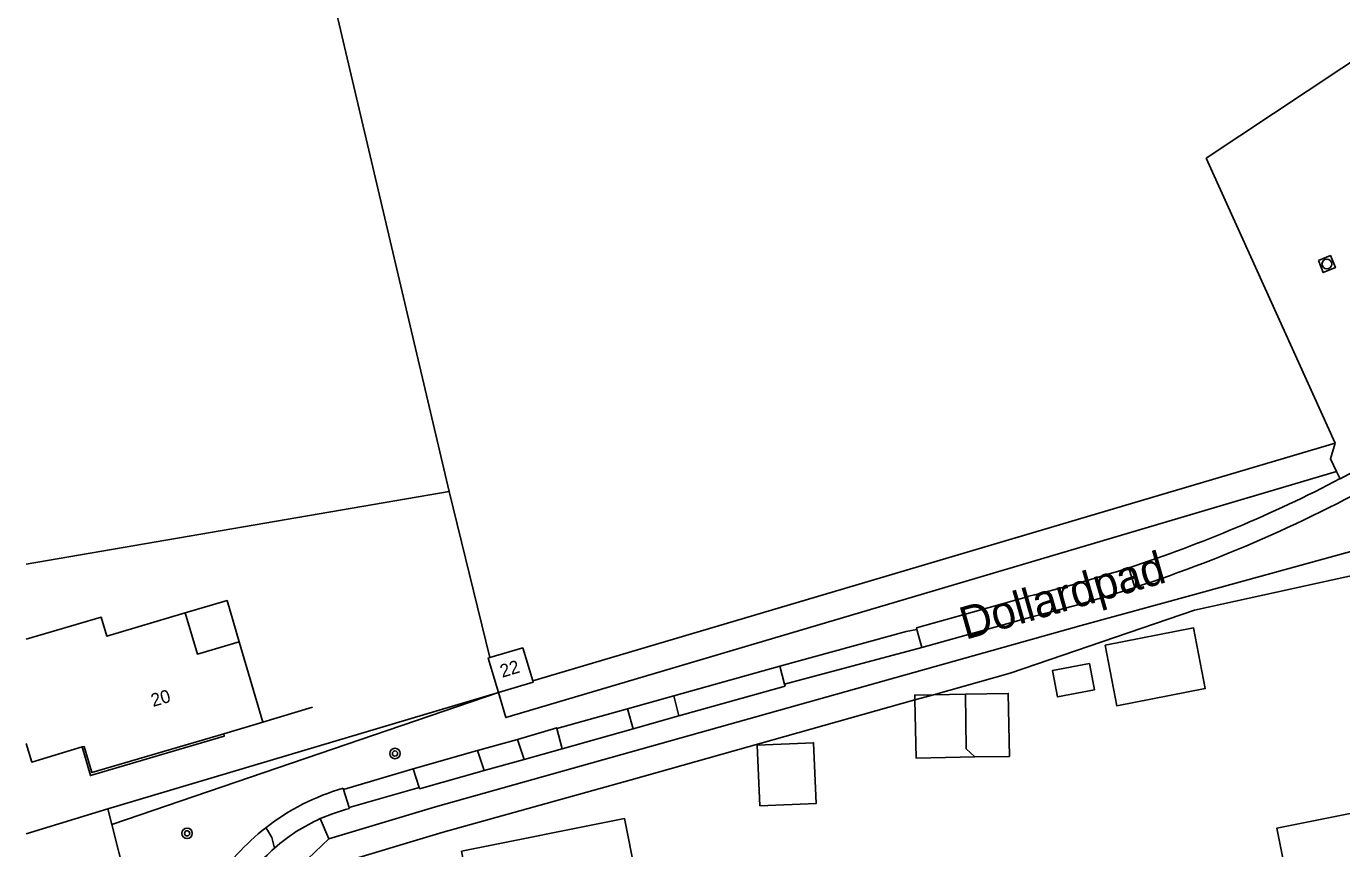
# Model space of a CAD drawing. Extents: x 131000 to 133013, y 393000 to 396501.
# Drawn here: x 131000 to 131101, y 396329.7 to 396392.9 of the extents above; entities that cross this region are included whole.
import ezdxf

# ---------------------------------------------------------------- set-up
doc = ezdxf.new("R2010")
doc.units = 0
for name, color, linetype in [('gg-afsc-erfafscheiding', 7, 'Continuous'), ('gg-afsc-hekwerk', 7, 'Continuous'), ('gg-afsc-muur', 7, 'Continuous'), ('gg-anno-huisnummerreeks BGT', 7, 'Continuous'), ('gg-anno-openbare ruimte label', 7, 'Continuous'), ('gg-bbg-gedigitaliseerde bijgebouw', 7, 'Continuous'), ('gg-bbg-hoofdgebouw', 7, 'Continuous'), ('gg-bbg-luifel en loopbrug', 7, 'Continuous'), ('gg-bbg-onder overbouw', 7, 'Continuous'), ('gg-bbg-pand overbouw', 7, 'Continuous'), ('gg-knt-verharding', 7, 'Continuous'), ('gt-grn-groengrens', 7, 'Continuous'), ('gt-grn-vlakafsluiter', 7, 'Continuous'), ('gt-grn-weggrens revisie', 7, 'Continuous'), ('gt-symb-boom', 7, 'Continuous'), ('gt-symb-rioolschacht', 7, 'Continuous')]:
    doc.layers.add(name, color=color, linetype=linetype)

# ---------------------------------------------------------------- blocks, each defined once
blk = doc.blocks.new('gt0-RS')
at = {"layer": 'gt-symb-rioolschacht'}
blk.add_lwpolyline([(-0.5, -0.5), (0.5, -0.5), (0.5, 0.5), (-0.5, 0.5)], close=True, dxfattribs=at)
blk.add_circle((0, 0), 0.375, dxfattribs=at)
blk = doc.blocks.new('gt0-BOOM')
at = {"layer": 'gt-symb-boom'}
for radius in [0.4, 0.2]:
    blk.add_circle((0, 0), radius, dxfattribs=at)

msp = doc.modelspace()

# ---------------------------------------------------------------- linework, layer by layer
at = {"layer": 'gg-afsc-erfafscheiding'}
for p, q in [((131046.45, 396335.01), (131068.26, 396341.13)), ((131068.26, 396341.13), (131069.69, 396341.53))]:
    msp.add_line(p, q, dxfattribs=at)
msp.add_lwpolyline([(131104.42, 396351.24), (131089.74, 396348.02), (131075.58, 396343.18), (131069.69, 396341.53)], dxfattribs=at)
at = {"layer": 'gg-afsc-hekwerk'}
for p, q in [((131090.62, 396382.74), (131100.55, 396360.84)), ((131100.55, 396360.84), (131038.9, 396342.6)), ((131000, 396351.55), (131032.48, 396357.14)), ((131035.6, 396344.38), (131032.48, 396357.14)), ((131032.02, 396330.97), (131046.45, 396335.01))]:
    msp.add_line(p, q, dxfattribs=at)
for points in [[(131160.58, 396422.66), (131123.39, 396397.99), (131108.81, 396394.79), (131090.62, 396382.74)], [(131032.02, 396330.97), (131023.75, 396328.51), (131021.29, 396327.2), (131019.26, 396325.27), (131017.88, 396322.8), (131017.22, 396320.05), (131017.38, 396317.28), (131017.93, 396314.31), (131021.46, 396296.44)]]:
    msp.add_lwpolyline(points, dxfattribs=at)
at = {"layer": 'gg-afsc-muur'}
msp.add_line((131018.16, 396339.43), (131021.98, 396340.57), dxfattribs=at)
at = {"layer": 'gg-bbg-gedigitaliseerde bijgebouw'}
for points in [[(131072.87, 396336.76), (131075.51, 396336.8), (131075.42, 396341.63), (131072.13, 396341.57)], [(131072.87, 396336.76), (131072.2, 396337.39), (131072.13, 396341.57)], [(131056.34, 396332.99), (131056.14, 396337.67), (131060.47, 396337.85), (131060.67, 396333.17), (131056.34, 396332.99)], [(131033.43, 396329.51), (131034.26, 396325.41), (131046.78, 396327.92), (131045.95, 396332.03), (131033.43, 396329.51)]]:
    msp.add_lwpolyline(points, dxfattribs=at)
at = {"layer": 'gg-bbg-hoofdgebouw'}
for p, q in [((131018.16, 396339.43), (131016.35, 396345.59)), ((131015.16, 396338.54), (131018.16, 396339.43))]:
    msp.add_line(p, q, dxfattribs=at)
for points in [[(131000, 396345.79), (131005.76, 396347.48), (131006.18, 396346.04), (131012.21, 396347.82)], [(131016.35, 396345.59), (131013.14, 396344.65), (131012.21, 396347.82)], [(131038.9, 396342.6), (131038.13, 396345.13), (131035.6, 396344.38)], [(131036.27, 396341.7), (131035.48, 396344.35), (131035.6, 396344.38)], [(131038.9, 396342.6), (131038.93, 396342.51), (131036.27, 396341.7)], [(131000, 396337.8), (131000.42, 396336.36), (131004.28, 396337.52)], [(131103.93, 396312.38), (131099.99, 396311.6), (131097.92, 396321.94), (131101.36, 396322.63), (131100.67, 396326.06), (131097.24, 396325.38), (131096.05, 396331.28), (131104.89, 396333.05), (131106.07, 396327.14), (131102.74, 396326.48), (131103.42, 396323.03), (131106.76, 396323.7), (131108.56, 396314.64)]]:
    msp.add_lwpolyline(points, dxfattribs=at)
at = {"layer": 'gg-bbg-luifel en loopbrug'}
msp.add_line((131072.13, 396341.57), (131069.69, 396341.53), dxfattribs=at)
for points in [[(131016.35, 396345.59), (131015.42, 396348.76), (131012.21, 396347.82)], [(131082.86, 396345.35), (131083.76, 396340.69), (131090.56, 396342), (131089.66, 396346.66), (131082.86, 396345.35)], [(131081.66, 396343.94), (131082.05, 396341.91), (131079.21, 396341.37), (131078.83, 396343.4), (131081.66, 396343.94)], [(131069.69, 396341.53), (131068.25, 396341.5), (131068.26, 396341.13)], [(131068.26, 396341.13), (131068.34, 396336.67), (131072.87, 396336.76)]]:
    msp.add_lwpolyline(points, dxfattribs=at)
at = {"layer": 'gg-bbg-onder overbouw'}
msp.add_lwpolyline([(131015.16, 396338.54), (131005.04, 396335.55), (131004.44, 396337.55), (131004.28, 396337.52)], dxfattribs=at)
at = {"layer": 'gg-bbg-pand overbouw'}
msp.add_lwpolyline([(131015.16, 396338.54), (131015.21, 396338.36), (131004.93, 396335.33), (131004.28, 396337.52)], dxfattribs=at)
at = {"layer": 'gg-knt-verharding'}
for p, q in [((131068.37, 396346.67), (131076.98, 396349.08)), ((131077.35, 396347.55), (131068.8, 396345.15)), ((131068.37, 396346.67), (131068.41, 396346.55)), ((131068.8, 396345.15), (131068.41, 396346.55)), ((131058.23, 396342.35), (131068.8, 396345.15)), ((131049.73, 396341.46), (131057.87, 396343.73)), ((131057.87, 396343.73), (131058.23, 396342.35)), ((131058.28, 396342.19), (131050.13, 396339.91)), ((131058.23, 396342.35), (131058.28, 396342.19)), ((131049.73, 396341.46), (131046.17, 396340.46)), ((131050.13, 396339.91), (131049.73, 396341.46)), ((131040.76, 396338.95), (131046.17, 396340.46)), ((131046.17, 396340.46), (131046.62, 396338.92)), ((131046.62, 396338.92), (131050.13, 396339.91)), ((131034.66, 396337.24), (131037.74, 396338.1)), ((131037.74, 396338.1), (131038.23, 396336.57)), ((131041.17, 396337.39), (131040.76, 396338.95)), ((131046.62, 396338.92), (131041.17, 396337.39)), ((131029.71, 396335.85), (131034.66, 396337.24)), ((131041.17, 396337.39), (131038.23, 396336.57)), ((131038.23, 396336.57), (131035.17, 396335.71)), ((131024.36, 396334.26), (131029.71, 396335.85)), ((131029.71, 396335.85), (131030.18, 396334.41)), ((131035.17, 396335.71), (131030.21, 396334.31)), ((131024.36, 396334.26), (131024.33, 396334.35)), ((131024.8, 396332.87), (131024.36, 396334.26)), ((131030.18, 396334.41), (131024.8, 396332.87)), ((131030.18, 396334.41), (131030.21, 396334.31)), ((131000, 396330.86), (131006.26, 396332.76)), ((131006.56, 396331.57), (131006.26, 396332.76)), ((131024.8, 396332.87), (131024.82, 396332.8)), ((131007.77, 396326.89), (131006.56, 396331.57))]:
    msp.add_line(p, q, dxfattribs=at)
for points in [[(131109.9, 396363.24), (131104.79, 396360.24), (131102.87, 396359.16), (131100.93, 396358.12)], [(131068.41, 396346.55), (131067.59, 396346.38), (131057.87, 396343.73)], [(131040.76, 396338.95), (131040.75, 396339), (131037.74, 396338.1)], [(131024.82, 396332.8), (131024.51, 396332.71), (131023.53, 396332.4), (131022.58, 396332.02)]]:
    msp.add_lwpolyline(points, dxfattribs=at)
for centre, radius, start, end in [((131051.79, 396452.16), 107.69, 288.0468, 299.9713), ((131051.76, 396452.22), 106.17, 288.0711, 297.5899), ((131051.66, 396452.6), 106.56, 283.7407, 288.0559), ((131051.8, 396452.08), 107.61, 283.7342, 288.0517), ((131029.16, 396317.53), 17.5, 106.0172, 127.9742), ((131028.3, 396319.24), 14, 114.1053, 131.2663), ((131029.17, 396317.52), 17.51, 127.9836, 147.6008), ((131028.3, 396319.23), 14, 131.2755, 148.3585)]:
    msp.add_arc(centre, radius, start, end, dxfattribs=at)
at = {"layer": 'gt-grn-groengrens'}
for p, q in [((131100.93, 396358.12), (131100.65, 396358.68)), ((131006.26, 396332.76), (131036.27, 396341.7)), ((131022.58, 396332.02), (131023.23, 396330.48))]:
    msp.add_line(p, q, dxfattribs=at)
for points in [[(131100.55, 396360.84), (131100.17, 396359.64), (131100.65, 396358.68)], [(131100.65, 396358.68), (131036.83, 396339.78), (131036.27, 396341.7)], [(131114.23, 396352.27), (131112.64, 396352.68), (131112.22, 396352.91), (131109.49, 396353.65), (131107.6, 396354.13), (131089.46, 396349.14), (131081.02, 396346.84), (131031.43, 396332.92), (131023.23, 396330.48)], [(131023.23, 396330.48), (131018.39, 396325.85), (131016.95, 396323.3), (131016.2, 396320.38), (131016.31, 396317.34), (131021.06, 396293.24)]]:
    msp.add_lwpolyline(points, dxfattribs=at)
at = {"layer": 'gt-grn-vlakafsluiter'}
msp.add_line((131036.27, 396341.7), (131006.56, 396331.57), dxfattribs=at)
msp.add_lwpolyline([(131032.48, 396357.14), (131006.83, 396466.1), (131040.14, 396478.04), (131052.56, 396500)], dxfattribs=at)
at = {"layer": 'gt-grn-weggrens revisie'}
for p, q in [((131084.69, 396351.28), (131085.15, 396349.77)), ((131034.66, 396337.24), (131035.17, 396335.71))]:
    msp.add_line(p, q, dxfattribs=at)
msp.add_lwpolyline([(131018.39, 396331.32), (131018.53, 396331.14), (131018.85, 396330.58), (131019.06, 396329.76)], dxfattribs=at)

# ---------------------------------------------------------------- block references
at = {"layer": 'gt-symb-boom'}
for p in [(131028.32, 396337.02), (131012.35, 396330.89)]:
    msp.add_blockref('gt0-BOOM', p, dxfattribs=at)
at = {"layer": 'gt-symb-rioolschacht', "rotation": -68.10284941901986}
msp.add_blockref('gt0-RS', (131099.9, 396374.6), dxfattribs=at)

# ---------------------------------------------------------------- texts
at = {"layer": 'gg-anno-huisnummerreeks BGT'}
for s, rotation, p in [('22', 17, (131036.56, 396342.83)), ('20', 16.4, (131009.74, 396340.59))]:
    msp.add_text(s, height=1, rotation=rotation, dxfattribs=at).set_placement(p)
at = {"layer": 'gg-anno-openbare ruimte label'}
msp.add_text('Dollardpad', height=2.5, rotation=16, dxfattribs=at).set_placement((131072.14, 396345.74))

doc.saveas('drawing.dxf')
